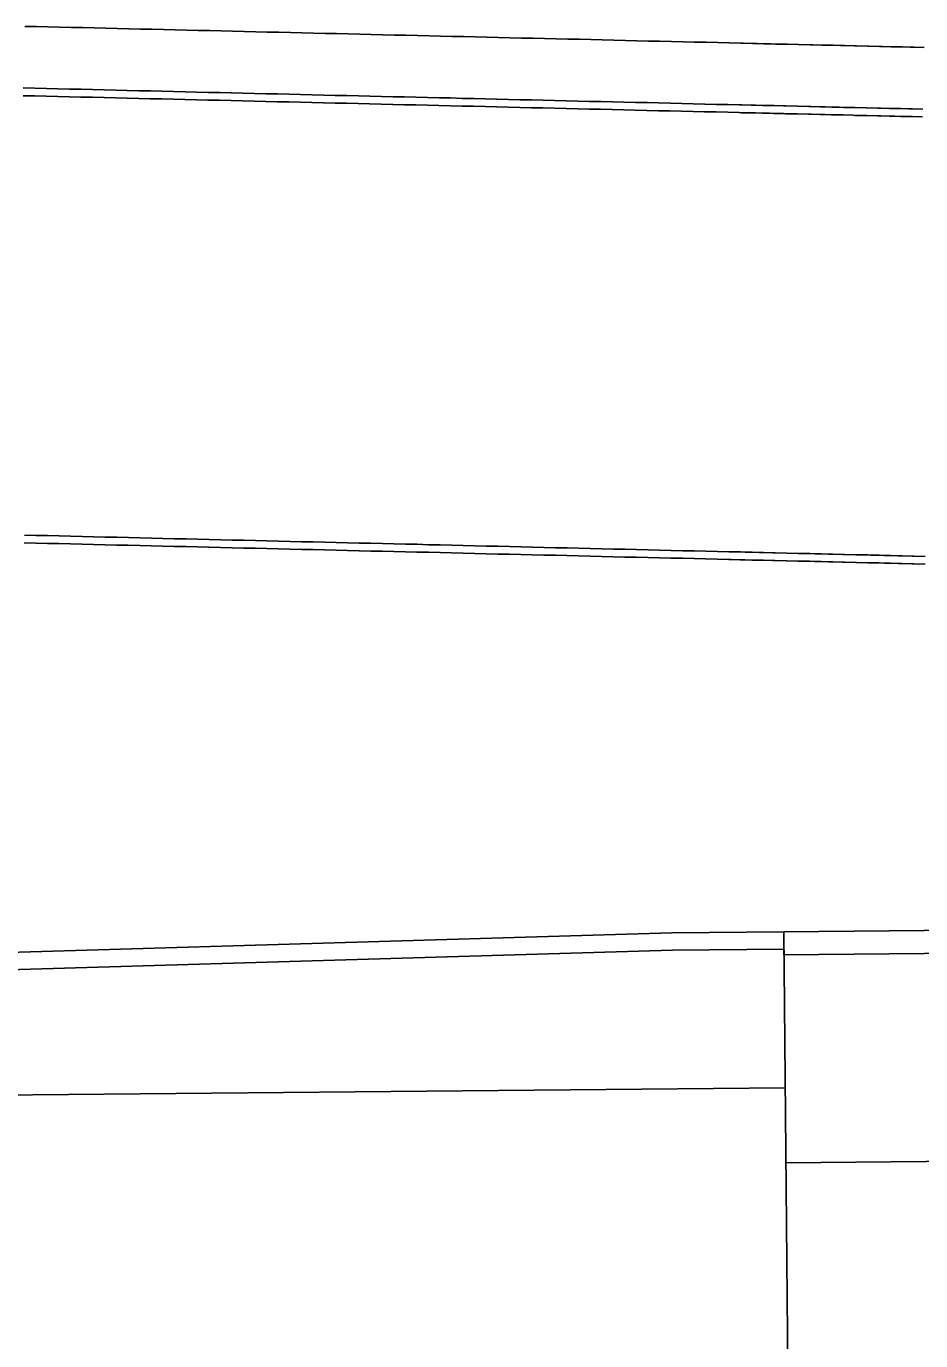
# Model space of a CAD drawing. Extents: x 2145147 to 2158018, y 137519 to 148068.
# Drawn here: x 2147666.4 to 2147743.8, y 143101.2 to 143214.9 of the extents above; entities that cross this region are included whole.
import ezdxf

# ---------------------------------------------------------------- set-up
doc = ezdxf.new("R2010")
doc.units = 0
doc.layers.add('PR_Phasing_Pavement_1', color=7, linetype='Continuous')
doc.layers.add('PR_Phasing_Pavement_6', color=7, linetype='Continuous')

msp = doc.modelspace()

# ---------------------------------------------------------------- linework, layer by layer
at = {"layer": 'PR_Phasing_Pavement_1'}
for points in [[(2147666.24, 143214.89), (2147667.24, 143214.87), (2147668.24, 143214.85), (2147669.24, 143214.82), (2147670.24, 143214.8), (2147671.24, 143214.78), (2147672.24, 143214.75), (2147673.24, 143214.73), (2147674.24, 143214.71), (2147675.24, 143214.68), (2147676.24, 143214.66), (2147677.24, 143214.64), (2147678.24, 143214.61), (2147679.24, 143214.59), (2147680.24, 143214.57), (2147681.24, 143214.54), (2147682.24, 143214.52), (2147683.23, 143214.49), (2147684.23, 143214.47), (2147685.23, 143214.45), (2147686.23, 143214.42), (2147687.23, 143214.4), (2147688.23, 143214.38), (2147689.23, 143214.35), (2147690.23, 143214.33), (2147691.23, 143214.31), (2147692.23, 143214.28), (2147693.23, 143214.26), (2147694.23, 143214.24), (2147695.23, 143214.21), (2147696.23, 143214.19), (2147697.23, 143214.16), (2147698.23, 143214.14), (2147699.23, 143214.12), (2147700.23, 143214.1), (2147701.23, 143214.07), (2147702.23, 143214.05), (2147703.23, 143214.02), (2147704.23, 143214), (2147705.23, 143213.98), (2147706.23, 143213.95), (2147707.23, 143213.93), (2147708.23, 143213.91), (2147709.23, 143213.88), (2147710.23, 143213.86), (2147711.23, 143213.84), (2147712.23, 143213.81), (2147713.23, 143213.79), (2147714.23, 143213.77), (2147715.23, 143213.74), (2147716.23, 143213.72), (2147717.23, 143213.69), (2147718.23, 143213.67), (2147719.23, 143213.65), (2147720.22, 143213.62), (2147721.22, 143213.6), (2147722.22, 143213.58), (2147723.22, 143213.55), (2147724.22, 143213.53), (2147725.22, 143213.51), (2147726.22, 143213.48), (2147727.22, 143213.46), (2147728.22, 143213.43), (2147728.43, 143213.43), (2147729.22, 143213.41), (2147729.63, 143213.4), (2147730.22, 143213.39), (2147730.84, 143213.37), (2147731.22, 143213.36), (2147732.04, 143213.35), (2147732.22, 143213.34), (2147733.22, 143213.32), (2147733.25, 143213.32), (2147734.22, 143213.29), (2147734.45, 143213.29), (2147735.22, 143213.27), (2147735.65, 143213.26), (2147736.22, 143213.25), (2147736.86, 143213.23), (2147737.22, 143213.22), (2147738.06, 143213.2), (2147738.22, 143213.2), (2147739.22, 143213.18), (2147739.27, 143213.17), (2147740.22, 143213.15), (2147740.47, 143213.15), (2147741.22, 143213.13), (2147741.68, 143213.12), (2147742.22, 143213.11), (2147742.88, 143213.09), (2147743.22, 143213.08), (2147744.09, 143213.06)], [(2147666.11, 143209.56), (2147667.11, 143209.53), (2147668.11, 143209.51), (2147669.11, 143209.49), (2147670.11, 143209.46), (2147671.11, 143209.44), (2147672.11, 143209.42), (2147673.11, 143209.39), (2147674.11, 143209.37), (2147675.11, 143209.35), (2147676.11, 143209.32), (2147677.11, 143209.3), (2147678.11, 143209.27), (2147679.11, 143209.25), (2147680.11, 143209.23), (2147681.11, 143209.2), (2147682.11, 143209.18), (2147683.11, 143209.16), (2147684.11, 143209.13), (2147685.11, 143209.11), (2147686.11, 143209.09), (2147687.11, 143209.06), (2147688.11, 143209.04), (2147689.11, 143209.02), (2147690.11, 143208.99), (2147691.11, 143208.97), (2147692.11, 143208.94), (2147693.11, 143208.92), (2147694.11, 143208.9), (2147695.11, 143208.87), (2147696.11, 143208.85), (2147697.11, 143208.83), (2147698.11, 143208.8), (2147699.1, 143208.78), (2147700.1, 143208.76), (2147701.1, 143208.73), (2147702.1, 143208.71), (2147703.1, 143208.69), (2147704.1, 143208.66), (2147705.1, 143208.64), (2147706.1, 143208.61), (2147707.1, 143208.59), (2147708.1, 143208.57), (2147709.1, 143208.54), (2147710.1, 143208.52), (2147711.1, 143208.5), (2147712.1, 143208.47), (2147713.1, 143208.45), (2147714.1, 143208.43), (2147715.1, 143208.4), (2147716.1, 143208.38), (2147717.1, 143208.36), (2147718.1, 143208.33), (2147719.1, 143208.31), (2147720.1, 143208.29), (2147721.1, 143208.26), (2147722.1, 143208.24), (2147723.1, 143208.21), (2147724.1, 143208.19), (2147725.1, 143208.17), (2147726.1, 143208.14), (2147727.1, 143208.12), (2147728.1, 143208.1), (2147728.3, 143208.09), (2147729.1, 143208.07), (2147729.51, 143208.06), (2147730.1, 143208.05), (2147730.71, 143208.04), (2147731.1, 143208.03), (2147731.92, 143208.01), (2147732.1, 143208), (2147733.1, 143207.98), (2147733.12, 143207.98), (2147734.1, 143207.96), (2147734.32, 143207.95), (2147735.1, 143207.93), (2147735.53, 143207.92), (2147736.1, 143207.91), (2147736.73, 143207.89), (2147737.1, 143207.88), (2147737.94, 143207.86), (2147738.09, 143207.86), (2147739.09, 143207.84), (2147739.14, 143207.84), (2147740.09, 143207.81), (2147740.35, 143207.81), (2147741.09, 143207.79), (2147741.55, 143207.78), (2147742.09, 143207.77), (2147742.76, 143207.75), (2147743.09, 143207.74), (2147743.96, 143207.72)], [(2147666.1, 143208.89), (2147667.1, 143208.87), (2147668.1, 143208.84), (2147669.1, 143208.82), (2147670.1, 143208.8), (2147671.1, 143208.77), (2147672.1, 143208.75), (2147673.1, 143208.72), (2147674.1, 143208.7), (2147675.1, 143208.68), (2147676.1, 143208.65), (2147677.1, 143208.63), (2147678.1, 143208.61), (2147679.1, 143208.58), (2147680.1, 143208.56), (2147681.1, 143208.54), (2147682.09, 143208.51), (2147683.09, 143208.49), (2147684.09, 143208.47), (2147685.09, 143208.44), (2147686.09, 143208.42), (2147687.09, 143208.39), (2147688.09, 143208.37), (2147689.09, 143208.35), (2147690.09, 143208.32), (2147691.09, 143208.3), (2147692.09, 143208.28), (2147693.09, 143208.25), (2147694.09, 143208.23), (2147695.09, 143208.21), (2147696.09, 143208.18), (2147697.09, 143208.16), (2147698.09, 143208.14), (2147699.09, 143208.11), (2147700.09, 143208.09), (2147701.09, 143208.07), (2147702.09, 143208.04), (2147703.09, 143208.02), (2147704.09, 143207.99), (2147705.09, 143207.97), (2147706.09, 143207.95), (2147707.09, 143207.92), (2147708.09, 143207.9), (2147709.09, 143207.88), (2147710.09, 143207.85), (2147711.09, 143207.83), (2147712.09, 143207.81), (2147713.09, 143207.78), (2147714.08, 143207.76), (2147715.08, 143207.73), (2147716.08, 143207.71), (2147717.08, 143207.69), (2147718.08, 143207.66), (2147719.08, 143207.64), (2147720.08, 143207.62), (2147721.08, 143207.59), (2147722.08, 143207.57), (2147723.08, 143207.55), (2147724.08, 143207.52), (2147725.08, 143207.5), (2147726.08, 143207.48), (2147727.08, 143207.45), (2147728.08, 143207.43), (2147728.29, 143207.42), (2147729.08, 143207.41), (2147729.49, 143207.4), (2147730.08, 143207.38), (2147730.69, 143207.37), (2147731.08, 143207.36), (2147731.9, 143207.34), (2147732.08, 143207.33), (2147733.08, 143207.31), (2147733.1, 143207.31), (2147734.08, 143207.29), (2147734.31, 143207.28), (2147735.08, 143207.26), (2147735.51, 143207.25), (2147736.08, 143207.24), (2147736.72, 143207.23), (2147737.08, 143207.22), (2147737.92, 143207.2), (2147738.08, 143207.19), (2147739.08, 143207.17), (2147739.13, 143207.17), (2147740.08, 143207.15), (2147740.33, 143207.14), (2147741.08, 143207.12), (2147741.54, 143207.11), (2147742.08, 143207.1), (2147742.74, 143207.08), (2147743.08, 143207.08), (2147743.94, 143207.06)], [(2147666.2, 143170.87), (2147667.2, 143170.84), (2147668.2, 143170.82), (2147669.2, 143170.8), (2147670.2, 143170.77), (2147671.2, 143170.75), (2147672.2, 143170.72), (2147673.2, 143170.7), (2147674.2, 143170.68), (2147675.2, 143170.65), (2147676.2, 143170.63), (2147677.2, 143170.61), (2147678.2, 143170.58), (2147679.2, 143170.56), (2147680.2, 143170.54), (2147681.2, 143170.51), (2147682.2, 143170.49), (2147683.2, 143170.47), (2147684.2, 143170.44), (2147685.2, 143170.42), (2147686.2, 143170.39), (2147687.2, 143170.37), (2147688.2, 143170.35), (2147689.2, 143170.32), (2147690.2, 143170.3), (2147691.2, 143170.28), (2147692.2, 143170.25), (2147693.2, 143170.23), (2147694.2, 143170.21), (2147695.19, 143170.18), (2147696.19, 143170.16), (2147697.19, 143170.14), (2147698.19, 143170.11), (2147699.19, 143170.09), (2147700.19, 143170.07), (2147701.19, 143170.04), (2147702.19, 143170.02), (2147703.19, 143169.99), (2147704.19, 143169.97), (2147705.19, 143169.95), (2147706.19, 143169.92), (2147707.19, 143169.9), (2147708.19, 143169.88), (2147709.19, 143169.85), (2147710.19, 143169.83), (2147711.19, 143169.81), (2147712.19, 143169.78), (2147713.19, 143169.76), (2147714.19, 143169.74), (2147715.19, 143169.71), (2147716.19, 143169.69), (2147717.19, 143169.66), (2147718.19, 143169.64), (2147719.19, 143169.62), (2147720.19, 143169.6), (2147721.19, 143169.57), (2147722.19, 143169.55), (2147723.19, 143169.52), (2147724.19, 143169.5), (2147725.19, 143169.48), (2147726.19, 143169.45), (2147727.19, 143169.43), (2147727.39, 143169.42), (2147728.19, 143169.41), (2147728.6, 143169.4), (2147729.19, 143169.38), (2147729.8, 143169.37), (2147730.19, 143169.36), (2147731, 143169.34), (2147731.19, 143169.34), (2147732.19, 143169.31), (2147732.21, 143169.31), (2147733.19, 143169.29), (2147733.41, 143169.28), (2147734.18, 143169.27), (2147734.62, 143169.26), (2147735.18, 143169.24), (2147735.82, 143169.23), (2147736.18, 143169.22), (2147737.03, 143169.2), (2147737.18, 143169.19), (2147738.18, 143169.17), (2147738.23, 143169.17), (2147739.18, 143169.15), (2147739.44, 143169.14), (2147740.18, 143169.12), (2147740.64, 143169.11), (2147741.18, 143169.1), (2147741.85, 143169.08), (2147742.18, 143169.08), (2147743.05, 143169.06), (2147743.18, 143169.05), (2147744.18, 143169.03)], [(2147666.19, 143170.2), (2147667.19, 143170.17), (2147668.19, 143170.15), (2147669.19, 143170.13), (2147670.19, 143170.1), (2147671.19, 143170.08), (2147672.19, 143170.06), (2147673.19, 143170.03), (2147674.19, 143170.01), (2147675.19, 143169.99), (2147676.19, 143169.96), (2147677.19, 143169.94), (2147678.18, 143169.92), (2147679.18, 143169.89), (2147680.18, 143169.87), (2147681.18, 143169.85), (2147682.18, 143169.82), (2147683.18, 143169.8), (2147684.18, 143169.77), (2147685.18, 143169.75), (2147686.18, 143169.73), (2147687.18, 143169.7), (2147688.18, 143169.68), (2147689.18, 143169.66), (2147690.18, 143169.63), (2147691.18, 143169.61), (2147692.18, 143169.59), (2147693.18, 143169.56), (2147694.18, 143169.54), (2147695.18, 143169.52), (2147696.18, 143169.49), (2147697.18, 143169.47), (2147698.18, 143169.44), (2147699.18, 143169.42), (2147700.18, 143169.4), (2147701.18, 143169.38), (2147702.18, 143169.35), (2147703.18, 143169.33), (2147704.18, 143169.3), (2147705.18, 143169.28), (2147706.18, 143169.26), (2147707.18, 143169.23), (2147708.18, 143169.21), (2147709.18, 143169.19), (2147710.17, 143169.16), (2147711.17, 143169.14), (2147712.17, 143169.12), (2147713.17, 143169.09), (2147714.17, 143169.07), (2147715.17, 143169.05), (2147716.17, 143169.02), (2147717.17, 143169), (2147718.17, 143168.97), (2147719.17, 143168.95), (2147720.17, 143168.93), (2147721.17, 143168.9), (2147722.17, 143168.88), (2147723.17, 143168.86), (2147724.17, 143168.83), (2147725.17, 143168.81), (2147726.17, 143168.79), (2147727.17, 143168.76), (2147727.38, 143168.76), (2147728.17, 143168.74), (2147728.58, 143168.73), (2147729.17, 143168.71), (2147729.78, 143168.7), (2147730.17, 143168.69), (2147730.99, 143168.67), (2147731.17, 143168.67), (2147732.17, 143168.64), (2147732.19, 143168.64), (2147733.17, 143168.62), (2147733.4, 143168.62), (2147734.17, 143168.6), (2147734.6, 143168.59), (2147735.17, 143168.57), (2147735.81, 143168.56), (2147736.17, 143168.55), (2147737.01, 143168.53), (2147737.17, 143168.53), (2147738.17, 143168.5), (2147738.22, 143168.5), (2147739.17, 143168.48), (2147739.42, 143168.47), (2147740.17, 143168.46), (2147740.62, 143168.44), (2147741.17, 143168.43), (2147741.83, 143168.42), (2147742.17, 143168.41), (2147743.03, 143168.39), (2147743.17, 143168.39), (2147744.17, 143168.36)]]:
    msp.add_lwpolyline(points, dxfattribs=at)
at = {"layer": 'PR_Phasing_Pavement_6'}
for p, q in [((2147731.93, 143136.55), (2147732.94, 143029.05)), ((2147731.94, 143134.55), (2147731.93, 143136.55)), ((2146746.76, 143113.71), (2147732.05, 143123.05))]:
    msp.add_line(p, q, dxfattribs=at)
for points in [[(2147731.93, 143136.55), (2147844.42, 143137.62)], [(2146746.62, 143129.21), (2147125.89, 143132.8), (2147166.18, 143125.18), (2147422.33, 143127.61), (2147722.26, 143136.46), (2147731.93, 143136.55)], [(2147731.94, 143134.55), (2147844.44, 143135.62)], [(2146746.63, 143127.71), (2147125.75, 143131.3), (2147166.05, 143123.68), (2147422.36, 143126.11), (2147722.29, 143134.96), (2147731.94, 143135.05)], [(2147732.12, 143116.55), (2147847.44, 143117.64)]]:
    msp.add_lwpolyline(points, dxfattribs=at)

doc.saveas('drawing.dxf')
